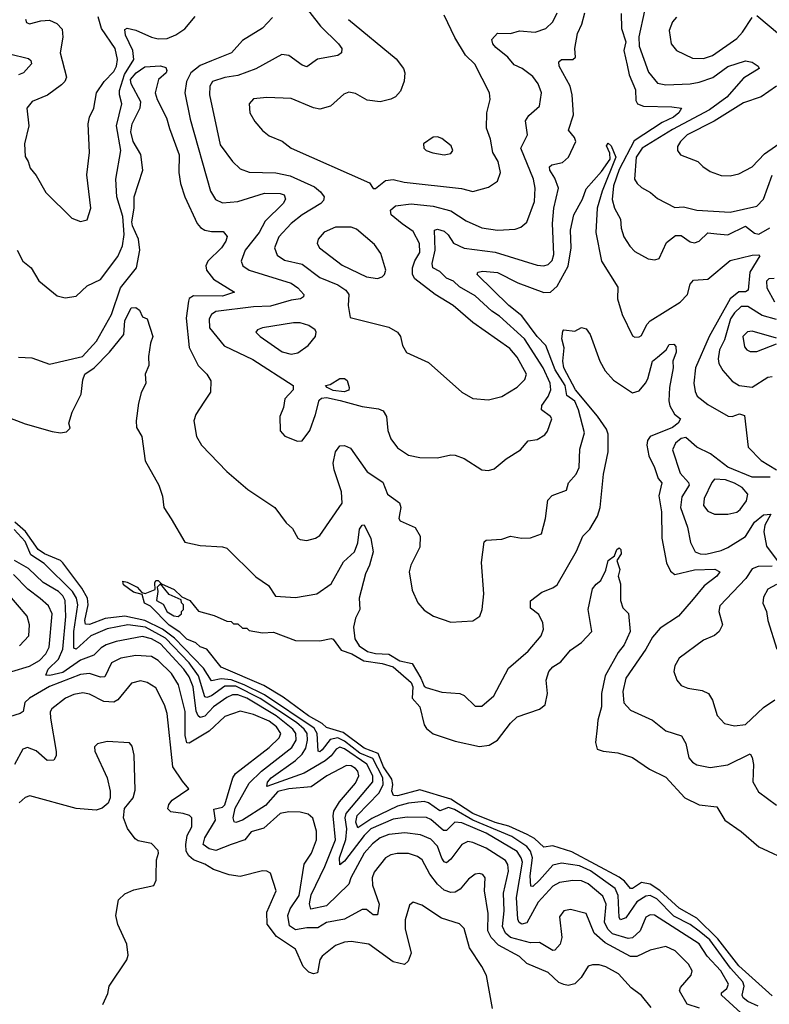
# Model space of a CAD drawing. Extents: x 1443846 to 1577407, y 839182 to 927291.
# Tile 365 of 535: x 1533180 to 1536562, y 888184 to 892624. Entities that reach past the tile are written whole.
import ezdxf

# ---------------------------------------------------------------- set-up
doc = ezdxf.new("R2010")
doc.units = 0

msp = doc.modelspace()

# ---------------------------------------------------------------- linework, layer by layer
at = {"layer": '0CON20XD'}
for points in [[(1534452.3, 892705), (1534536.8, 892595), (1534618.6, 892515), (1534634.1, 892494.1), (1534632, 892475), (1534615, 892463.6), (1534523.3, 892446.7), (1534475, 892411.9), (1534455, 892419.5), (1534395, 892462.5), (1534362.4, 892467.6), (1534245, 892402.4), (1534165, 892372), (1534105, 892363.3), (1534050.6, 892345), (1534037.5, 892325), (1534036.5, 892285), (1534069.6, 892130.4)], [(1533169.2, 891585), (1533194, 891535), (1533231.4, 891505), (1533267.3, 891447.3), (1533349.7, 891379.7), (1533385, 891370), (1533435, 891377.8), (1533485, 891424.3), (1533545, 891453.1), (1533623.4, 891556.6), (1533644.1, 891605), (1533652.2, 891655), (1533645, 891736.7), (1533619.2, 891825), (1533614.1, 891905), (1533636.4, 892035), (1533616.9, 892145), (1533641.4, 892245), (1533630, 892285), (1533630.8, 892305), (1533652.4, 892377.6), (1533694.8, 892445), (1533690, 892485), (1533656.9, 892555), (1533655, 892580), (1533665, 892586.1), (1533705, 892577.6), (1533775, 892545.3), (1533805, 892538), (1533845, 892538.8), (1533884, 892556), (1533925, 892582.7), (1533971.7, 892638.3)], [(1533206, 892626), (1533211.7, 892611.7), (1533225, 892606), (1533275, 892619.6), (1533315, 892621.5), (1533347.8, 892607.8), (1533372.3, 892582.3), (1533375.4, 892545.4), (1533362.7, 892475), (1533391.8, 892365), (1533384.2, 892345.8), (1533369.5, 892330.5), (1533305.4, 892284.6), (1533236.2, 892255), (1533212, 892225), (1533222, 892145), (1533201.9, 892065), (1533205, 892007.5), (1533219.2, 891985), (1533227.5, 891955), (1533255, 891921.2), (1533298, 891845), (1533415, 891730), (1533455, 891713.8), (1533485, 891722.5), (1533501.4, 891775), (1533482.5, 891925), (1533495.4, 892025.4), (1533488.5, 892155), (1533495.6, 892185), (1533515.4, 892225), (1533526.9, 892295), (1533561.2, 892345), (1533605, 892391.1), (1533617, 892415), (1533621.9, 892445), (1533610.4, 892495), (1533549.7, 892585), (1533535, 892637.5)], [(1534321.4, 892635), (1534275, 892585.6), (1534185, 892531.1), (1534135.7, 892475), (1534045, 892438.3), (1533995, 892417.4), (1533952.3, 892385), (1533932.5, 892345), (1533925.7, 892295), (1533948.8, 892175), (1534040.6, 891850.6), (1534063.4, 891813.4), (1534095, 891798.7), (1534165, 891803.9), (1534285, 891842.3), (1534355, 891841.2), (1534374, 891834), (1534379.6, 891815), (1534368.9, 891795), (1534287.4, 891715), (1534260.2, 891665), (1534198.1, 891585), (1534178.9, 891535), (1534187.3, 891515), (1534215, 891494.1), (1534405, 891435.4), (1534435, 891415.6), (1534462, 891385), (1534461.2, 891375), (1534446.7, 891365), (1534405, 891359.2), (1534311.7, 891331.7), (1534235, 891329.6), (1534065, 891308), (1534045.9, 891295), (1534035.3, 891275), (1534037.2, 891235), (1534103.1, 891153.1), (1534231.5, 891091.5), (1534414, 890975), (1534413.3, 890955), (1534377.1, 890915), (1534370.8, 890875), (1534354.2, 890834.2), (1534355, 890770), (1534375.8, 890745.8), (1534433.1, 890723.1), (1534455, 890725.8), (1534488.6, 890771.4), (1534515, 890843.3), (1534530.9, 890909.1), (1534542.2, 890917.8), (1534565, 890920.7), (1534626.3, 890906.3), (1534725, 890880), (1534799.3, 890869.3), (1534820, 890860), (1534835.3, 890835.3), (1534841.1, 890771.1), (1534854.6, 890734.6), (1534885, 890692.9), (1534935, 890661.1), (1534985, 890649.4), (1535065, 890648), (1535125, 890661.2), (1535145, 890660), (1535185, 890646), (1535265, 890594.2), (1535295, 890590.8), (1535321.2, 890598.8), (1535375.5, 890644.5), (1535439.2, 890685), (1535474.5, 890725.5), (1535515, 890730.8), (1535548.6, 890751.4), (1535561.2, 890768.8), (1535580.5, 890825), (1535575.3, 890835.3), (1535533.5, 890865), (1535535.3, 890885), (1535564.8, 890925), (1535576.7, 890955), (1535573.1, 890985), (1535541.4, 891055), (1535458.1, 891185), (1535345, 891287.6), (1535310.6, 891310.6), (1535235, 891379.3), (1535165, 891419.3), (1535136.7, 891445), (1535105, 891459.3), (1535075, 891488.2), (1535043.5, 891505), (1535040.5, 891525), (1535054.1, 891585), (1535050.8, 891675), (1535065, 891679.5), (1535095, 891670.4), (1535113.4, 891653.4), (1535136.5, 891616.5), (1535185, 891593.8), (1535325, 891575.7), (1535515, 891516.6), (1535545, 891514.7), (1535565, 891520.4), (1535582.1, 891537.9), (1535590.5, 891565), (1535583.9, 891705), (1535589.5, 891775), (1535610.3, 891865), (1535595, 891909.6), (1535571.9, 891945), (1535569.8, 891960.2), (1535580.8, 891969.2), (1535629.6, 891980.4), (1535656.5, 892005), (1535689.1, 892075), (1535683.1, 892093.1), (1535655.9, 892125.9), (1535678.7, 892195), (1535673.2, 892285), (1535663.3, 892325), (1535614.6, 892415), (1535611.9, 892435), (1535625, 892444.4), (1535675, 892444.4), (1535686.9, 892455), (1535684.1, 892495), (1535697.3, 892562.7), (1535716.2, 892603.8), (1535729.7, 892655)], [(1534069.6, 892130.4), (1534085, 892060.6), (1534140, 891985), (1534175, 891951.9), (1534216.1, 891936.1), (1534336.4, 891933.6), (1534400.5, 891920.5), (1534509.9, 891869.9), (1534537.8, 891847.8), (1534553.1, 891825), (1534550.6, 891809.4), (1534538.1, 891795), (1534453.9, 891745), (1534405.2, 891704.8), (1534349.7, 891645), (1534329.2, 891595), (1534341.8, 891561.8), (1534375, 891540), (1534455, 891522.3), (1534535, 891461.6), (1534615, 891428.4), (1534651.2, 891405), (1534665.4, 891384.6), (1534662.7, 891335), (1534671.2, 891281.2), (1534845, 891237.9), (1534885, 891214.4), (1534898.5, 891195), (1534907.8, 891155), (1534925, 891124), (1535025, 891078.2), (1535174.2, 890945), (1535225, 890915.7), (1535295, 890910.6), (1535355, 890924.4), (1535425, 890966.7), (1535458.3, 891001.8), (1535465.9, 891025), (1535425, 891103.1), (1535391.6, 891141.6), (1535225, 891258.9), (1535136, 891336), (1535055, 891385.2), (1534962.9, 891455), (1534952.7, 891475), (1534951.7, 891505), (1534962.5, 891537.5), (1534984.7, 891575), (1534983.7, 891615), (1534955, 891669.8), (1534905, 891704.4), (1534856.5, 891745), (1534852.9, 891765), (1534875, 891784.4), (1534946.5, 891793.5), (1535045, 891784), (1535125, 891762.2), (1535195, 891717.5), (1535265, 891685.5), (1535335, 891675.4), (1535415, 891679.5), (1535441.5, 891688.5), (1535468.2, 891711.8), (1535502.2, 891805), (1535505.8, 891865), (1535497.4, 891905), (1535440.6, 892045), (1535471.8, 892105), (1535461.5, 892168.5), (1535477.7, 892192.3), (1535525.6, 892235), (1535533.5, 892295), (1535519.6, 892335), (1535495, 892368.5), (1535446.7, 892405), (1535410.2, 892420.2), (1535381.8, 892455), (1535328.5, 892498.5), (1535315.4, 892515), (1535310.9, 892535), (1535336.2, 892563.8), (1535395, 892561.8), (1535435, 892573.8), (1535505, 892568.8), (1535554, 892585), (1535585.8, 892614.2), (1535604.6, 892655)], [(1534663.1, 892625), (1534878.5, 892448.5), (1534911.9, 892405), (1534918.2, 892385), (1534915, 892346.7), (1534897.7, 892302.3), (1534875, 892276.9), (1534854.6, 892265.4), (1534806.8, 892253.2), (1534748.2, 892261.8), (1534695, 892291.5), (1534665, 892297.8), (1534642.1, 892287.9), (1534582.5, 892235), (1534535, 892221.6), (1534505, 892226.8), (1534405, 892269.6), (1534295, 892273.1), (1534235, 892267.1), (1534215.8, 892244.2), (1534218.6, 892205), (1534240.6, 892165), (1534275.6, 892125), (1534305, 892100), (1534365, 892076.2), (1534404.8, 892044.8), (1534758.3, 891888.3), (1534775, 891863.3), (1534785, 891863.8), (1534831.2, 891898.8), (1534865, 891904), (1534915, 891892), (1535172.7, 891862.7), (1535225, 891848.8), (1535295, 891868.9), (1535335, 891896), (1535348.9, 891935), (1535338.2, 891985), (1535314.6, 892025), (1535304.6, 892085), (1535285.5, 892135), (1535287.1, 892205), (1535302.5, 892265), (1535300, 892295), (1535233.7, 892423.7), (1535192, 892465), (1535143.4, 892543.4), (1535094.8, 892644.8)], [(1535893, 892653), (1535895.7, 892584.3), (1535914.9, 892525), (1535905.7, 892485), (1535921.1, 892418.9), (1535930, 892375), (1535957.6, 892307.6), (1535960, 892260), (1535967.3, 892245), (1535994.8, 892234.8), (1536121.9, 892231.9), (1536166, 892225), (1536154.2, 892205), (1536129.2, 892185), (1536079.3, 892160.7), (1535951.8, 892078.2), (1535885, 891948.7), (1535858.8, 891875), (1535853.6, 891813.6), (1535862.9, 891775), (1535891.3, 891725), (1535894.1, 891684.1), (1535905.4, 891645.4), (1535932.4, 891602.4), (1535955, 891579.4), (1536015, 891546.2), (1536045, 891540.8), (1536065, 891548), (1536098.8, 891618.8), (1536138.7, 891651.3), (1536165, 891650.8), (1536205, 891621.9), (1536225, 891617.5), (1536245, 891625.6), (1536285, 891663.4), (1536325, 891658.6), (1536375, 891653.6), (1536455, 891692.5), (1536495, 891661.2), (1536515, 891656.7), (1536564.8, 891685.2)], [(1535999.4, 892665), (1535973.4, 892546.6), (1535974.8, 892504.8), (1536017.4, 892387.4), (1536058, 892338), (1536095, 892330), (1536205, 892334.8), (1536245, 892342.2), (1536306.4, 892363.6), (1536375, 892412.7), (1536455, 892438.8), (1536485, 892432.7), (1536512, 892415), (1536516.2, 892405), (1536445, 892360.8), (1536369.6, 892275), (1536292.1, 892217.9), (1536125, 892129.1), (1535987.8, 892045), (1535960.9, 892005), (1535954, 891905), (1535965.3, 891885.3), (1535985, 891868.2), (1536025.7, 891845), (1536057.5, 891817.5), (1536135, 891778.1), (1536175, 891780.4), (1536235, 891764.7), (1536385, 891756.2), (1536505, 891783.9), (1536535, 891815.6), (1536575, 891923.8)], [(1536143.8, 892636.2), (1536124.5, 892615), (1536110, 892575), (1536119.5, 892515), (1536142.9, 892485), (1536215, 892450.5), (1536265, 892448.9), (1536305, 892462.5), (1536415, 892540), (1536441.3, 892568.7), (1536484, 892635)], [(1536505, 892643.1), (1536607.2, 892557.2)], [(1533135, 892470.5), (1533220, 892450), (1533230.9, 892440.9), (1533234.1, 892425.9), (1533197.5, 892385), (1533174.8, 892375.2)], [(1533175, 891102.5), (1533235, 891100), (1533315, 891071.4), (1533463.3, 891105), (1533526.6, 891175), (1533594, 891295), (1533635, 891415.3), (1533706.8, 891505), (1533722.3, 891585), (1533715.8, 891635), (1533688.5, 891695), (1533686.9, 891713.1), (1533696.9, 891775), (1533697, 891825), (1533736.5, 891945), (1533726.2, 892016.2), (1533692, 892075), (1533682.1, 892117.9), (1533687.8, 892155), (1533723.3, 892226.7), (1533726.3, 892253.7), (1533683.1, 892335), (1533680.2, 892355), (1533705.9, 892385), (1533745, 892412.3), (1533815, 892415.6), (1533838.9, 892408.9), (1533844.5, 892395), (1533841.2, 892385), (1533806.2, 892355), (1533791.5, 892295), (1533800.3, 892265), (1533842.5, 892182.5), (1533856, 892134), (1533899.7, 892015), (1533898.4, 891935), (1533905.3, 891885), (1533924.8, 891824.8), (1533981.5, 891705), (1533996.7, 891686.7), (1534015.8, 891675.7), (1534045, 891668.8), (1534098.5, 891668.5), (1534117, 891647), (1534110.5, 891625), (1534090.8, 891595), (1534029.5, 891535), (1534020, 891515), (1534023.5, 891495), (1534054.8, 891454.8), (1534150, 891395), (1534095, 891377.4), (1533965, 891378.4), (1533945, 891366.5), (1533941.1, 891355), (1533931.3, 891278.7), (1533945.3, 891145.3), (1533985.3, 891065.3), (1534024.5, 891025), (1534041.9, 890995), (1534041.2, 890945), (1534011.1, 890898.9), (1533975, 890843.3), (1533965.8, 890815), (1533977.5, 890745), (1534000.8, 890705), (1534115, 890587.5), (1534208.8, 890505), (1534331.2, 890425), (1534382.5, 890355), (1534410.3, 890330.3), (1534435, 890286.2), (1534445, 890280), (1534475, 890276.2), (1534514.1, 890285.9), (1534535, 890298.8), (1534635, 890443.8), (1534631.8, 890495), (1534598.7, 890595), (1534594.7, 890625), (1534605, 890676.2), (1534625, 890702.5), (1534645, 890704), (1534672.5, 890692.5), (1534747.1, 890585), (1534819.2, 890539.1), (1534840, 890485), (1534893.3, 890445), (1534899.5, 890425), (1534895, 890400), (1534890, 890375), (1534896, 890365), (1534963.8, 890333.8), (1534986.4, 890295), (1534985.6, 890245), (1534944.2, 890165), (1534938, 890135), (1534950.9, 890050.9), (1534976, 889995), (1535005, 889961.2), (1535046.7, 889935), (1535125, 889907.1), (1535225, 889912.9), (1535255.5, 889934.5), (1535266.9, 889965), (1535274.4, 890035), (1535263.9, 890176.1), (1535275, 890270), (1535285, 890277.1), (1535355, 890281.9), (1535394.4, 890295.6), (1535444.2, 890285.8), (1535485, 890287.1), (1535534.2, 890305.8), (1535551.8, 890375), (1535562.9, 890457.1), (1535581.7, 890478.3), (1535647.3, 890502.7), (1535656.5, 890535), (1535690, 890575), (1535704.6, 890605), (1535707.5, 890687.5)], [(1536595, 892325.3), (1536525, 892276.1), (1536445, 892249.3), (1536313.7, 892166.3), (1536191.6, 892105), (1536161.2, 892075), (1536147.6, 892052.4), (1536147.1, 892035), (1536162, 892015), (1536240, 891985), (1536261.7, 891961.7), (1536295, 891939.2), (1536345, 891921.9), (1536385, 891920), (1536425, 891928.9), (1536485, 891960.6), (1536540.7, 892019.3), (1536655, 892099.3)], [(1535095, 892015.6), (1535125, 892020.8), (1535134.2, 892035), (1535126.9, 892055), (1535085, 892089.2), (1535065, 892095.7), (1535045, 892094), (1535002.5, 892065), (1535003.3, 892045), (1535014.4, 892034.4), (1535043.6, 892023.6), (1535095, 892015.6)], [(1535707.5, 890687.5), (1535728.3, 890761.7), (1535701.6, 890865), (1535684.6, 890904.6), (1535649.2, 890929.2), (1535641.5, 890975), (1535596.2, 891045), (1535553.1, 891155), (1535515.1, 891195.1), (1535445, 891289.5), (1535386.8, 891335), (1535243.3, 891475), (1535246.7, 891485), (1535270, 891490), (1535335, 891483.5), (1535427.9, 891437.9), (1535545, 891394.7), (1535575, 891395.3), (1535605, 891422.2), (1535655, 891512.7), (1535667.6, 891595), (1535665.2, 891675), (1535679.4, 891745), (1535719.3, 891815), (1535735, 891862), (1535805, 891940), (1535844.4, 891995), (1535842.7, 892022.7), (1535827.1, 892055), (1535835, 892067.5), (1535848.6, 892055), (1535868.9, 892005), (1535808.3, 891851.7), (1535785.7, 891774.3), (1535778.9, 891665), (1535805.3, 891535), (1535878.2, 891418.2), (1535877.1, 891365), (1535897.7, 891295), (1535945, 891198.8), (1535955, 891192.5), (1535975, 891194.2), (1535985, 891200), (1536010.1, 891249.9), (1536024.4, 891265.6), (1536159, 891351), (1536192.1, 891385), (1536205, 891431.2), (1536220.2, 891449.8), (1536285, 891454.6), (1536385, 891538.8), (1536485, 891562.7), (1536514.4, 891564.4), (1536519.5, 891559.5), (1536474.1, 891485.9), (1536466.1, 891403.9), (1536455, 891397.5), (1536425, 891396.6), (1536384.6, 891365.4), (1536290.4, 891195), (1536229.2, 891055), (1536222.1, 890985), (1536227.3, 890947.3), (1536236.6, 890926.6), (1536285, 890888.9), (1536376.9, 890836.9), (1536395, 890834.5), (1536427.2, 890847.2), (1536449.8, 890839.8), (1536466.6, 890696.6), (1536525, 890636.2), (1536593.8, 890595)], [(1534795, 891457.1), (1534815, 891464.4), (1534826.5, 891475), (1534831.8, 891495), (1534809.3, 891569.3), (1534780.7, 891610.7), (1534699.9, 891679.9), (1534675, 891689.1), (1534605, 891689.2), (1534554.2, 891665.8), (1534526.9, 891635), (1534522.5, 891615), (1534532.7, 891595), (1534635, 891517.4), (1534745, 891464.2), (1534795, 891457.1)], [(1536583.1, 891456.9), (1536560, 891455), (1536549.1, 891445), (1536550, 891415), (1536585, 891351.2)], [(1533115, 890836.2), (1533205, 890801.8), (1533326.7, 890766.7), (1533365, 890761.1), (1533390.8, 890765), (1533408.5, 890781.5), (1533402.5, 890805), (1533416.3, 890855), (1533458, 890935), (1533465, 891000), (1533474.1, 891025), (1533516.3, 891053.7), (1533584.8, 891125.2), (1533650, 891205), (1533655, 891266.7), (1533682.5, 891325), (1533705, 891325.8), (1533720.8, 891315), (1533735, 891283.8), (1533755.9, 891275.9), (1533781.5, 891195), (1533770, 891165), (1533760.8, 891105), (1533763.2, 891065), (1533746.8, 891025), (1533749.4, 890985), (1533728.5, 890941.5), (1533716.9, 890895), (1533705.6, 890815), (1533707.1, 890785), (1533730.8, 890745), (1533746.7, 890635), (1533808.5, 890525), (1533824.4, 890475), (1533830, 890425), (1533863.7, 890373.7), (1533925, 890268.8), (1533995, 890252.5), (1534095, 890247.1), (1534115, 890240.8), (1534245, 890111.2), (1534302.7, 890072.7), (1534333.8, 890025), (1534425, 890018.1), (1534520, 890035), (1534585, 890079.5), (1534640.4, 890179.6), (1534691.4, 890225), (1534706.3, 890265), (1534713.8, 890326.2), (1534725, 890344.3), (1534735, 890346.2), (1534764, 890284), (1534775.3, 890225), (1534758.9, 890165), (1534740, 890125), (1534712.2, 890015), (1534715.4, 889965), (1534695, 889925.7), (1534686.5, 889885), (1534691.5, 889831.5), (1534711.2, 889801.2), (1534750, 889775), (1534785, 889766.6), (1534845, 889763.3), (1534895, 889732.2), (1534950.3, 889720.3), (1534990, 889655), (1535005, 889618.5), (1535013.2, 889613.2), (1535085, 889590.9), (1535166.3, 889586.3), (1535185, 889576), (1535235, 889529.2), (1535265, 889528.6), (1535319.6, 889575), (1535385, 889700), (1535473.8, 889776.2), (1535532.5, 889845), (1535542.9, 889875), (1535540, 889905), (1535521.5, 889941.5), (1535485, 889970.8), (1535485, 890004), (1535535, 890042.5), (1535585, 890061.4), (1535605, 890075.8), (1535691.8, 890228.2), (1535720.4, 890295), (1535752.6, 890327.4), (1535786.7, 890385), (1535798.6, 890425), (1535814.2, 890575), (1535835.2, 890675), (1535835.2, 890755), (1535827.9, 890777.9), (1535786.2, 890836.2), (1535688.1, 890955), (1535634.6, 891055), (1535630, 891085), (1535636.8, 891145), (1535625.6, 891185), (1535630.8, 891219.2), (1535635, 891226), (1535685, 891220), (1535715, 891236.7), (1535735, 891230), (1535753.9, 891203.9), (1535796.7, 891085), (1535821.5, 891041.5), (1535859.2, 890999.2), (1535945, 890941.6), (1535975, 890950.6), (1536003.2, 890985), (1536013.8, 891005), (1536034.8, 891085), (1536057.3, 891102.7), (1536096, 891135), (1536110.2, 891159.8), (1536130.5, 891160.5), (1536140, 891150), (1536141.2, 891125), (1536127.3, 891085), (1536127.7, 891055), (1536110.9, 890965), (1536108.7, 890905), (1536113.4, 890883.4), (1536134.6, 890844.6), (1536161.2, 890825), (1536150, 890805), (1536125, 890785.7), (1536025.1, 890744.9), (1536013.1, 890726.9), (1536009.3, 890705), (1536017.7, 890657.7), (1536044.7, 890605), (1536060.3, 890555), (1536077.3, 890535), (1536063.1, 890476.9), (1536076, 890405), (1536076.7, 890286.7), (1536098.1, 890175), (1536116.6, 890136.6), (1536135, 890122.2), (1536225, 890143), (1536315.6, 890145.6), (1536338.1, 890135), (1536325.5, 890115), (1536268.4, 890071.6), (1536218.7, 890011.3), (1536152.2, 889935), (1536069.1, 889880.9), (1536035, 889840), (1536005.2, 889784.8), (1535914.7, 889655), (1535900.5, 889595), (1535905, 889543.8), (1535935, 889510.6), (1536035.4, 889465.4), (1536095, 889416.9), (1536165.4, 889395.4), (1536185, 889360), (1536198.6, 889295), (1536215, 889275.8), (1536235, 889264.4), (1536295, 889252.2), (1536374.6, 889264.6), (1536475, 889313.3), (1536485, 889297.5), (1536490.9, 889265), (1536487, 889187), (1536512.4, 889142.4), (1536595, 889082.5)], [(1536595, 891272.2), (1536529.7, 891289.7), (1536465, 891330.2), (1536435, 891331), (1536405, 891302.9), (1536387.1, 891275), (1536359.7, 891180.3), (1536337.1, 891135), (1536330.5, 891095), (1536334, 891074), (1536351.9, 891041.9), (1536394.3, 890994.3), (1536425.3, 890975.3), (1536485, 890966.9), (1536555, 891011.8), (1536575, 891015.6)], [(1534405, 891116.6), (1534435, 891122.5), (1534482.2, 891155), (1534514.2, 891195), (1534518, 891215), (1534512.5, 891225), (1534484, 891245), (1534445, 891257.8), (1534415, 891257.3), (1534275, 891235.4), (1534253.3, 891225), (1534246.2, 891215), (1534265.7, 891195), (1534365, 891126.7), (1534405, 891116.6)], [(1536595, 891187.9), (1536485, 891220.4), (1536463.7, 891216.4), (1536442.9, 891195), (1536449.3, 891149.3), (1536460, 891135), (1536475, 891128.1), (1536505, 891127.8), (1536595, 891161.9)], [(1534644.3, 890945.7), (1534595, 890951.4), (1534567.5, 890965), (1534560, 890975), (1534581.2, 890978.8), (1534625, 891006.2), (1534645, 891006.7), (1534657.3, 890997.3), (1534667.1, 890965), (1534665, 890954), (1534644.3, 890945.7)], [(1536565, 890560.9), (1536485, 890561.6), (1536375, 890606.4), (1536296.4, 890666.4), (1536235, 890696.1), (1536185, 890740), (1536165, 890735.3), (1536139.2, 890715), (1536125.4, 890685), (1536159.1, 890579.1), (1536197, 890537), (1536200.8, 890525), (1536167.7, 890472.3), (1536161, 890425), (1536193.4, 890335), (1536206.4, 890266.4), (1536227.1, 890225), (1536250, 890215), (1536275, 890214.2), (1536345, 890230.2), (1536375, 890244.1), (1536455, 890292.9), (1536495, 890357.6), (1536535, 890391.6), (1536568.1, 890395), (1536542.3, 890345), (1536537.5, 890315), (1536549.6, 890249.6), (1536596.6, 890185)], [(1536315, 890393.6), (1536375, 890394.6), (1536415, 890404), (1536430.9, 890415), (1536459.1, 890455), (1536464.5, 890485), (1536438.9, 890515), (1536405, 890534.8), (1536365, 890549.4), (1536315, 890551.8), (1536302.1, 890537.9), (1536267.6, 890465), (1536265, 890434), (1536285, 890407.8), (1536315, 890393.6)], [(1536433.5, 888145), (1536345.9, 888225), (1536346.6, 888235), (1536370, 888255), (1536377.4, 888275), (1536343.8, 888335), (1536281.4, 888401.4), (1536245, 888456.3), (1536043.6, 888586.4), (1536025, 888586.8), (1536005, 888576.2), (1535979, 888515), (1535945, 888483.9), (1535925, 888481.2), (1535855, 888501), (1535833.2, 888523.2), (1535819, 888555), (1535825.5, 888635), (1535811.2, 888671.2), (1535745, 888727), (1535715, 888740), (1535675, 888742.8), (1535615, 888733.1), (1535585, 888716.8), (1535518.9, 888645), (1535468.6, 888551.4), (1535445, 888545.7), (1535433.1, 888553.1), (1535427.3, 888567.3), (1535421.6, 888665), (1535448.3, 888825), (1535443, 888845), (1535425, 888872.3), (1535285.2, 888955), (1535175, 889002.1), (1535143.5, 889005), (1535105, 888968.2), (1535091.8, 888968.2), (1535035, 889017), (1535015, 889026.7), (1534928.4, 889028.4), (1534865, 889018.2), (1534765, 888974.9), (1534734.4, 888945), (1534645, 888829.2), (1534625, 888813.3), (1534623.5, 888845), (1534652.2, 888927.8), (1534656.2, 888975), (1534648.7, 889025), (1534653.5, 889045), (1534773, 889187), (1534773.5, 889215), (1534746.6, 889266.6), (1534645, 889336.4), (1534625, 889343.1), (1534608, 889335), (1534585.5, 889304.5), (1534558.2, 889281.8), (1534463.7, 889226.3), (1534295, 889166.7), (1534297.8, 889185), (1534314.9, 889205.1), (1534425, 889282.8), (1534455, 889311.7), (1534470.5, 889339.5), (1534479.1, 889375), (1534477, 889405), (1534464.1, 889425), (1534429, 889455), (1534265, 889562.5), (1534155, 889618.2), (1534105, 889618.2), (1534045, 889575.1), (1534025, 889567.1), (1534015, 889569.8), (1533987.5, 889665), (1533945, 889723.9), (1533838.6, 889835), (1533747.8, 889885), (1533667.5, 889895), (1533575, 889876.9), (1533501.6, 889845), (1533435, 889784.8), (1533425, 889790), (1533424.3, 889815), (1533425.1, 889865), (1533442.1, 889985), (1533436.4, 890015), (1533418.7, 890045), (1533291.2, 890171.2), (1533230.2, 890210.2), (1533205, 890270.9), (1533156.1, 890325)], [(1536511.8, 888175), (1536465, 888197), (1536443.7, 888213.7), (1536439.7, 888225), (1536449.1, 888265), (1536442.4, 888285), (1536387.5, 888347.5), (1536293.2, 888475), (1536246, 888514), (1536205, 888544.3), (1536130.7, 888580.7), (1536055, 888659.4), (1536025, 888675.1), (1536005, 888672.3), (1535965, 888645.6), (1535915, 888573.2), (1535890.8, 888565), (1535884.2, 888575), (1535880, 888675), (1535866.7, 888706.7), (1535755, 888785.6), (1535705, 888808.7), (1535625, 888820.2), (1535585, 888811.2), (1535525, 888744.3), (1535495, 888715.5), (1535486.7, 888716.7), (1535483.8, 888763.8), (1535492.9, 888845), (1535483.9, 888873.9), (1535467.6, 888895), (1535400.7, 888940.7), (1535224.1, 889014.1), (1535141.7, 889061.7), (1535115, 889071.2), (1535075, 889056.9), (1535025, 889092.2), (1535005, 889098.9), (1534935, 889091.7), (1534885, 889077.1), (1534768.4, 889021.6), (1534705, 888979.1), (1534696, 889005), (1534702, 889035), (1534802, 889138), (1534820.7, 889175), (1534818.1, 889205), (1534772.7, 889292.7), (1534715, 889317.2), (1534645, 889370.7), (1534615, 889385.7), (1534581.3, 889378.7), (1534545, 889330.8), (1534535, 889322.4), (1534527.5, 889325), (1534522.6, 889405), (1534509.4, 889429.4), (1534285, 889580.3), (1534193.3, 889625), (1534135, 889647.4), (1534089, 889651), (1534045, 889642), (1534009.5, 889699.5), (1533878.9, 889835), (1533825, 889876.2), (1533745, 889915.4), (1533655, 889934.9), (1533566.2, 889923.8), (1533495, 889896.7), (1533477.8, 889897.7), (1533473.8, 889915), (1533489.9, 889985), (1533486.9, 890015), (1533460.7, 890060.7), (1533375.5, 890175), (1533364.7, 890185), (1533292.3, 890215), (1533264.1, 890235), (1533206.2, 890316.2), (1533158.6, 890358.6)], [(1536575, 888222.7), (1536425, 888357.6), (1536329.7, 888479.7), (1536235, 888571.8), (1536155, 888616.8), (1536067.8, 888697.8), (1536025, 888726.2), (1535985, 888733.2), (1535945, 888706.3), (1535935, 888705.9), (1535908.9, 888738.9), (1535885, 888757), (1535671, 888871), (1535585, 888898.9), (1535545, 888892.5), (1535502, 888932), (1535470, 888950), (1535387.1, 888987.1), (1535325, 889003.8), (1535225.2, 889045), (1535125, 889108.4), (1534985, 889150.7), (1534885, 889124.3), (1534865.9, 889125.9), (1534859.4, 889145), (1534863.2, 889175), (1534858.7, 889198.7), (1534821.8, 889255), (1534797.6, 889315), (1534735, 889339.5), (1534639.6, 889409.7), (1534565, 889431.9), (1534545, 889449.7), (1534483.2, 889485), (1534368.6, 889568.6), (1534281.5, 889621.5), (1534089.2, 889705), (1534024, 889785), (1533995, 889795.5), (1533974.7, 889814.7), (1533935, 889830.5), (1533902.3, 889862.3), (1533855, 889894.2), (1533770, 889980), (1533743.1, 889993.1), (1533732.5, 890032.5), (1533693.3, 890043.3), (1533648.1, 890075), (1533645, 890092.5), (1533665, 890087.3), (1533710, 890065), (1533731.2, 890041.2), (1533746.8, 890036.8), (1533791.2, 890055), (1533789.4, 890085), (1533795, 890095.7), (1533805, 890095.6), (1533820, 890080), (1533876.7, 890055), (1533911.7, 890021.7), (1533947.5, 890005), (1533986.4, 889956.4), (1534057.7, 889937.7), (1534115, 889912.5), (1534135, 889910), (1534145, 889900), (1534165, 889900), (1534185, 889880), (1534205, 889880), (1534215, 889870), (1534275, 889858.8), (1534325, 889862.5), (1534425, 889824), (1534535, 889822.5), (1534585, 889834.3), (1534595, 889830.8), (1534630.5, 889780.5), (1534678.4, 889765), (1534732.5, 889732.5), (1534815, 889721.3), (1534865, 889705.5), (1534946.2, 889635), (1534953.4, 889615), (1534951.5, 889565), (1534986.1, 889525), (1535004.8, 889444.8), (1535015, 889428.1), (1535045, 889404.4), (1535145, 889370.4), (1535255, 889346.4), (1535297.6, 889352.4), (1535335, 889375.6), (1535395, 889451.4), (1535425, 889480), (1535525.8, 889515), (1535550.3, 889535), (1535561.5, 889585), (1535554.6, 889645), (1535566.8, 889685), (1535585, 889705.2), (1535620.9, 889729.1), (1535665, 889781.1), (1535714.8, 889815.2), (1535761.4, 889865), (1535744.7, 889964.7), (1535765, 890057.5), (1535780.7, 890079.3), (1535802.5, 890095), (1535825, 890142.5), (1535835.4, 890185), (1535863.3, 890206.7), (1535874.4, 890235), (1535885, 890242), (1535892, 890235), (1535894, 890215), (1535874.3, 890185.7), (1535887.1, 890145), (1535880.8, 890115), (1535890.5, 890079.5), (1535890, 890005), (1535901.7, 889971.7), (1535926.4, 889946.4), (1535934.4, 889865), (1535907.2, 889805), (1535879.8, 889770.2), (1535821.4, 889665), (1535804.3, 889585), (1535804.4, 889525), (1535787.8, 889465), (1535785, 889430), (1535778.5, 889365), (1535786, 889335), (1535812.5, 889325), (1535878.3, 889318.3), (1535945, 889296.2), (1536021.5, 889245), (1536095, 889208.2), (1536180.8, 889115), (1536245, 889083.5), (1536325, 889074.4), (1536360.6, 889015), (1536435, 888963.3), (1536515, 888894.4), (1536663.3, 888825)], [(1536246.6, 888166.6), (1536191.8, 888185), (1536157.3, 888245), (1536160.9, 888259.1), (1536210, 888315), (1536213.3, 888335), (1536197.5, 888365), (1536137.3, 888425), (1536095, 888444.6), (1536025, 888428.4), (1535965, 888399.7), (1535935, 888399.6), (1535821.3, 888461.4), (1535771.4, 888505), (1535735, 888593.3), (1535665, 888611.1), (1535635.7, 888605), (1535615, 888578.8), (1535625.3, 888484.7), (1535618.1, 888455), (1535595, 888428.6), (1535585, 888426.5), (1535525, 888462.4), (1535485, 888461.1), (1535394.2, 888485), (1535371.2, 888505), (1535358.5, 888535), (1535365.2, 888605), (1535363.2, 888685), (1535385.9, 888785), (1535382.6, 888815), (1535372.2, 888832.2), (1535285, 888887.7), (1535225, 888914.1), (1535201.7, 888918.3), (1535175.5, 888905), (1535125, 888838), (1535105, 888821.2), (1535095, 888826.4), (1535085, 888843.5), (1535065, 888897.3), (1535035, 888928.2), (1534988, 888948), (1534917.8, 888957.8), (1534845, 888949.3), (1534806.2, 888935), (1534772, 888908), (1534733.8, 888865), (1534674.2, 888755), (1534664.6, 888725), (1534565, 888627.7), (1534493.1, 888613.1), (1534487, 888637), (1534495, 888678.2), (1534556.3, 888805), (1534605.4, 888925), (1534594.2, 889034.2), (1534597.2, 889055), (1534622.7, 889097.3), (1534695, 889180.7), (1534710.8, 889215), (1534705.7, 889235), (1534695, 889247.4), (1534675, 889260), (1534655, 889260.6), (1534566.2, 889215), (1534495, 889165.3), (1534395, 889155.2), (1534345, 889143.3), (1534288.8, 889081.2), (1534186, 889015), (1534155, 889004.5), (1534147.1, 889007.1), (1534142.7, 889025), (1534151.9, 889068.1), (1534215, 889181.2), (1534271.6, 889235), (1534408.6, 889341.4), (1534427.5, 889375), (1534425.4, 889405), (1534412.1, 889425), (1534337.6, 889485), (1534205, 889564.9), (1534165, 889580), (1534140.8, 889579.2), (1534115, 889568.1), (1534055, 889526.1), (1534015, 889483.9), (1533995, 889476.8), (1533985, 889485.3), (1533976.6, 889506.6), (1533962.2, 889615), (1533945, 889660.7), (1533920.6, 889695), (1533815, 889808.9), (1533775, 889831.7), (1533735, 889842.6), (1533615, 889819.7), (1533570.9, 889805), (1533548.4, 889791.6), (1533515, 889758.1), (1533455, 889735.7), (1533375, 889679.6), (1533316.2, 889666.2), (1533298.6, 889668.6), (1533308.3, 889695), (1533355, 889740.2), (1533374.6, 889785), (1533387.8, 889932.2), (1533384.8, 890005), (1533375, 890025.7), (1533355.2, 890045), (1533285.6, 890085.6), (1533219.9, 890149.9), (1533157, 890185)], [(1536575, 890159.5), (1536511.6, 890158.4), (1536485, 890147.2), (1536456.4, 890103.6), (1536338.6, 889981.4), (1536334.5, 889955), (1536350.5, 889895), (1536335.5, 889864.5), (1536315, 889846.9), (1536264.6, 889825.4), (1536155.8, 889745), (1536135, 889710), (1536131.9, 889685), (1536144.4, 889645), (1536165, 889621.9), (1536195, 889609.5), (1536258.9, 889598.9), (1536287.5, 889585), (1536305.4, 889555.4), (1536326, 889486), (1536359.8, 889449.8), (1536405, 889440), (1536455, 889446.2), (1536535, 889522.4), (1536587.2, 889557.2)], [(1533145.2, 889684.8), (1533225, 889709.1), (1533270.3, 889735), (1533298.6, 889765), (1533314, 889795), (1533326.3, 889945), (1533311, 889981), (1533273.3, 890013.3), (1533216.7, 890056.7), (1533152.9, 890122.9)], [(1533895, 889933.3), (1533910, 889945), (1533910, 889955), (1533920, 889965), (1533920, 889985), (1533910, 889995), (1533908.3, 890008.3), (1533855, 890032.5), (1533815, 890080), (1533800, 890065), (1533803.8, 890045), (1533798, 890005), (1533828.3, 889988.3), (1533845, 889954.4), (1533875, 889936.2), (1533895, 889933.3)], [(1536595, 890077.5), (1536555, 890055.6), (1536535, 890020), (1536532.5, 889992.5), (1536549.1, 889955), (1536554.5, 889915), (1536596, 889785)], [(1533180.1, 889799.9), (1533220.9, 889845), (1533225.3, 889895), (1533214.6, 889935), (1533126.2, 890036.1)], [(1536029.5, 888169.5), (1535985, 888223.8), (1535938.1, 888258.1), (1535881.2, 888321.2), (1535825, 888353.1), (1535795, 888361.5), (1535765, 888362.2), (1535744.6, 888355.4), (1535712.9, 888305), (1535684.1, 888275.9), (1535655, 888268.8), (1535635, 888272.5), (1535612.5, 888282.5), (1535565, 888327.5), (1535467.8, 888367.8), (1535435, 888398.9), (1535340.9, 888450.9), (1535306.9, 888485), (1535292.5, 888515), (1535294.1, 888594.1), (1535277.1, 888695), (1535280.6, 888755), (1535269.7, 888769.7), (1535255, 888774.2), (1535235, 888770.8), (1535205, 888747.5), (1535167.5, 888702.5), (1535145, 888689.3), (1535125, 888687.6), (1535095, 888699.1), (1535065.5, 888725.5), (1535030.2, 888770.2), (1534996.1, 888835), (1534975, 888851.2), (1534935, 888863.4), (1534883.6, 888863.6), (1534855, 888858.6), (1534830.9, 888845), (1534780.1, 888779.9), (1534769.7, 888755), (1534771.3, 888721.3), (1534802.4, 888635), (1534795, 888588), (1534775, 888587.5), (1534745, 888610.9), (1534725, 888610.9), (1534645, 888567.1), (1534565, 888552.3), (1534525, 888528.2), (1534475, 888528.5), (1534425, 888519.1), (1534398.1, 888538.1), (1534389.8, 888585), (1534400.4, 888615), (1534441.3, 888675), (1534463.5, 888816.5), (1534496.7, 888865), (1534519.2, 888925), (1534519, 888965), (1534503.2, 889023.2), (1534481.1, 889041.1), (1534445, 889050), (1534395, 889052.2), (1534355.8, 889045), (1534281, 888979), (1534225, 888961.2), (1534196, 888925), (1534135, 888904.7), (1534065, 888876.8), (1534034.7, 888885), (1534008.6, 888905), (1534014.8, 888935), (1534064.1, 889015), (1534056.8, 889063.2), (1534095, 889073.2), (1534106.3, 889083.7), (1534142.4, 889205), (1534154.6, 889225.4), (1534305, 889342.7), (1534350.9, 889385), (1534358.5, 889405), (1534338.6, 889435), (1534305, 889460.7), (1534235, 889491.4), (1534175, 889506.3), (1534105, 889481.2), (1534034.9, 889415.1), (1533945, 889361.8), (1533935, 889362.9), (1533926.5, 889396.5), (1533926.1, 889505), (1533896.5, 889625), (1533865, 889675.8), (1533805, 889734.2), (1533775, 889752.3), (1533705, 889757.4), (1533636, 889745), (1533595, 889724.6), (1533565, 889660.7), (1533545, 889659), (1533495, 889675.6), (1533455, 889671.4), (1533315, 889616.7), (1533224.2, 889565), (1533203.1, 889545), (1533195.4, 889505), (1533182.2, 889495), (1533135, 889480)], [(1535313.3, 888165), (1535286.1, 888313.9), (1535265.8, 888355), (1535208.9, 888438.9), (1535185, 888526.2), (1535165, 888547.1), (1535082.8, 888572.8), (1534995, 888631.1), (1534955, 888644), (1534939.4, 888630.6), (1534919.2, 888565), (1534919.2, 888525), (1534945.8, 888415), (1534932.1, 888377.9), (1534916.5, 888363.5), (1534864.7, 888374.7), (1534755, 888454.5), (1534675, 888467.1), (1534645, 888464.5), (1534605, 888448.9), (1534545, 888401.5), (1534533.9, 888385), (1534523.5, 888326.5), (1534505, 888321.2), (1534485, 888328.5), (1534458.9, 888355), (1534425, 888431.9), (1534339.3, 888489.3), (1534297.1, 888545), (1534295, 888598.8), (1534336.9, 888695), (1534312, 888775), (1534295, 888784.3), (1534275.6, 888785.6), (1534175, 888760.9), (1534125, 888767.5), (1534055, 888791.3), (1534015, 888815.9), (1533965, 888835.6), (1533943.2, 888853.2), (1533931.6, 888875), (1533929.8, 888905), (1533935.2, 888945), (1533956.6, 888985), (1533956.2, 889025), (1533945.6, 889035.6), (1533917.1, 889045), (1533862.6, 889052.6), (1533848.2, 889065), (1533853.6, 889085), (1533868.2, 889105), (1533943.3, 889155), (1533915, 889190), (1533870.7, 889255), (1533846.2, 889495), (1533833.5, 889535), (1533795, 889610.9), (1533755, 889634.6), (1533725, 889642.3), (1533685, 889631.5), (1533622.9, 889557.1), (1533605, 889546.7), (1533559.6, 889549.6), (1533495, 889583.3), (1533465, 889588), (1533425, 889580.5), (1533386.9, 889565), (1533325, 889516.7), (1533317.7, 889502.3), (1533318.8, 889475), (1533345.5, 889324.5), (1533344.4, 889305), (1533333.8, 889285), (1533305, 889283.5), (1533255, 889326.4), (1533215, 889342.5), (1533195, 889334.2), (1533156.5, 889265)], [(1533555, 888182.5), (1533578, 888232), (1533583.7, 888266.3), (1533663.8, 888385), (1533670, 888405), (1533664.2, 888455), (1533623.4, 888543.4), (1533614, 888585), (1533626, 888655), (1533655, 888682), (1533695, 888700.8), (1533785, 888720), (1533796.1, 888743.9), (1533796.1, 888763.9), (1533797.1, 888835), (1533806.9, 888865), (1533805, 888878), (1533775, 888908.8), (1533715, 888921.5), (1533700.5, 888930.5), (1533666.2, 888976.2), (1533648.6, 889025), (1533652.7, 889067.3), (1533692, 889115), (1533700.5, 889149.5), (1533697.3, 889307.3), (1533687.7, 889347.7), (1533675, 889363.3), (1533575, 889369.2), (1533530.9, 889359.1), (1533518, 889345), (1533520, 889325), (1533575.5, 889205.5), (1533589.2, 889145), (1533588, 889115), (1533579.4, 889090.6), (1533551.9, 889068.1), (1533525, 889058.9), (1533435, 889066.5), (1533225.7, 889124.3), (1533205, 889117.1), (1533177.6, 889092.4)]]:
    msp.add_lwpolyline(points, dxfattribs=at)

doc.saveas('drawing.dxf')
